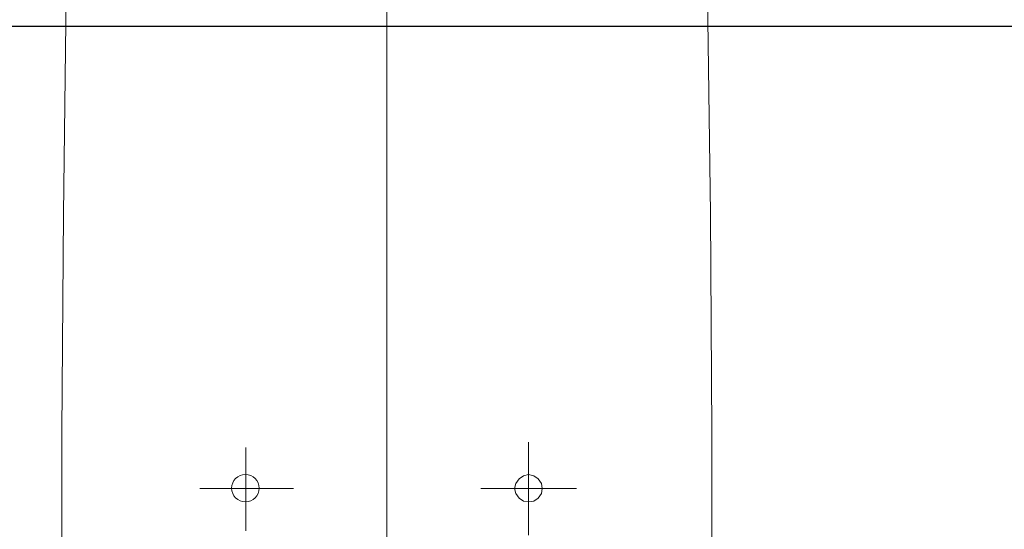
# Model space of a CAD drawing. Header units: millimetres. Extents: x 23192 to 177760, y -399809 to -79279.
# Tile 615 of 656: x 74578 to 74632, y -197781 to -197753. Entities that reach past the tile are written whole.
import ezdxf

# ---------------------------------------------------------------- set-up
doc = ezdxf.new("R2010")
doc.units = ezdxf.units.MM
doc.layers.get('0').update_dxf_attribs({"lineweight": 0})
doc.layers.add('!! 1_zabudowa GK', color=33, linetype='Continuous')
doc.layers.add('!! 2_wypos-sanitarne', color=240, linetype='Continuous', lineweight=9)
doc.styles.add('SIMPLEX', font='simplex.shx', dxfattribs={"width": 0.77})
doc.dimstyles.new('OL PB 200', dxfattribs={"dimscale": 4, "dimtxt": 5, "dimasz": 0.2, "dimexe": 10, "dimexo": 10, "dimgap": 1, "dimtad": 1, "dimdec": 1, "dimrnd": 0.5, "dimzin": 9, "dimdsep": 46, "dimtxsty": 'SIMPLEX', "dimblk": 'thick_MSz', "dimcen": 0.1, "dimdle": 8, "dimse1": 1, "dimse2": 1, "dimclrd": 256, "dimclre": 256, "dimclrt": 3, "dimadec": 1, "dimazin": 2, "dimtfac": 1, "dimtdec": 1, "dimtix": 1, "dimtofl": 0, "dimtmove": 2, "dimatfit": 3, "dimldrblk": 'thick_MSz', "dimfxl": 10, "dimfxlon": 1, "dimtolj": 1, "dimlwd": -1, "dimlwe": -1, "dimarcsym": 0})

# ---------------------------------------------------------------- blocks, each defined once
blk = doc.blocks.new('A$C324a30b8')
for points in [[(0, 0.01049), (0, -0.71083)], [(0.17552, 0), (0.17692, -0.11958), (0.17797, -0.23916), (0.17832, -0.47832)], [(-0.17832, -0.47832), (-0.17797, -0.23916), (-0.17727, -0.11958), (-0.17552, 0)], [(-0.07762, -0.24458), (-0.07762, -0.29545)], [(0.07727, -0.24755), (0.07727, -0.293)], [(-0.10385, -0.26993), (-0.0514, -0.26993)], [(0.05104, -0.26993), (0.10244, -0.26993)]]:
    blk.add_lwpolyline(points)
blk.add_lwpolyline([(-0.07762, -0.27727), (-0.07483, -0.27692), (-0.07238, -0.27517), (-0.07063, -0.27272), (-0.06993, -0.26993), (-0.07063, -0.26713), (-0.07238, -0.26468), (-0.07483, -0.26294), (-0.07762, -0.26224), (-0.08042, -0.26294), (-0.08287, -0.26468), (-0.08462, -0.26713), (-0.08497, -0.26993), (-0.08462, -0.27272), (-0.08287, -0.27517), (-0.08042, -0.27692)], close=True)
blk.add_circle((0.07744, -0.26975), 0.00752)
blk = doc.blocks.new('thick_MSz')
for p, q in [((0, 15), (0, -15)), ((-10, 0), (10, 0))]:
    blk.add_line(p, q)
at = {"const_width": 2, "elevation": 2}
blk.add_lwpolyline([(-7.071, -7.071), (7.071, 7.071)], dxfattribs=at)
blk = doc.blocks.new('*D1793')
at = {"transparency": 16777216}
blk.add_line((74545.846, -197804.085), (74754.493, -197804.085), dxfattribs=at)
at = {"layer": 'DEFPOINTS', "color": 0, "transparency": 16777216}
for p in [(74545.046, -197700.762), (74755.293, -197700.762), (74755.293, -197804.085)]:
    blk.add_point(p, dxfattribs=at)
at = {"transparency": 16777216, "xscale": 0.8, "yscale": 0.8, "zscale": 0.8, "rotation": 180}
blk.add_blockref('thick_MSz', (74545.046, -197804.085), dxfattribs=at)
at = {"transparency": 16777216, "xscale": 0.8, "yscale": 0.8, "zscale": 0.8}
blk.add_blockref('thick_MSz', (74755.293, -197804.085), dxfattribs=at)
at = {"color": 3, "transparency": 16777216, "insert": (74650.17, -197790.085), "char_height": 20, "attachment_point": 5, "style": 'SIMPLEX'}
blk.add_mtext('\\A1;210', dxfattribs=at)

msp = doc.modelspace()

# ---------------------------------------------------------------- linework, layer by layer
at = {"layer": '!! 1_zabudowa GK'}
msp.add_lwpolyline([(74755.29274, -197753.0883), (74545.04643, -197753.0883)], dxfattribs=at)

# ---------------------------------------------------------------- block references
at = {"layer": '!! 2_wypos-sanitarne', "xscale": -100, "yscale": 100, "zscale": 100}
msp.add_blockref('A$C324a30b8', (74598.31195, -197751.36736), dxfattribs=at)

# ---------------------------------------------------------------- dimensions: what is measured, and where the dimension line sits
dim = msp.add_linear_dim(base=(74755.29274, -197804.08482), p1=(74545.04643, -197700.76241), p2=(74755.29274, -197700.76241), dimstyle='OL PB 200')
dim.commit()
dim.dimension.update_dxf_attribs({"geometry": '*D1793', "text_midpoint": (74650.16959, -197790.08482)})

doc.saveas('drawing.dxf')
